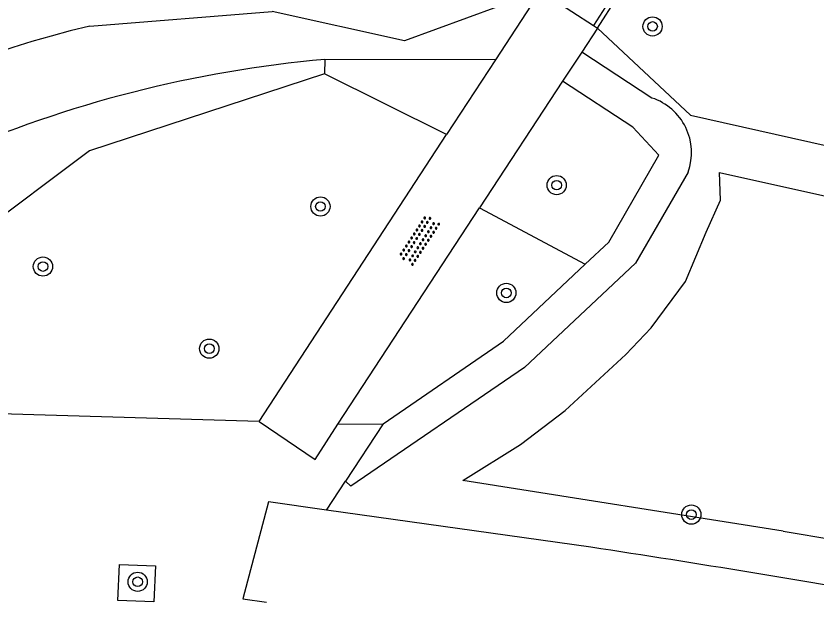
# Model space of a CAD drawing. Extents: x 124000 to 128010, y 398999 to 403000.
# Drawn here: x 127724.24 to 127757.52, y 399357.82 to 399382.21 of the extents above; entities that cross this region are included whole.
import ezdxf

# ---------------------------------------------------------------- set-up
doc = ezdxf.new("R2010")
doc.units = 0
for name, color, linetype in [('gg-knt-BGT kruinlijn', 7, 'Continuous'), ('gg-knt-verharding', 7, 'Continuous'), ('gg-kwrk-kunstwerk', 7, 'Continuous'), ('gt-grn-groengrens', 7, 'Continuous'), ('gt-symb-boom', 7, 'Continuous'), ('gt-symb-overige verharding', 7, 'Continuous')]:
    doc.layers.add(name, color=color, linetype=linetype)

# ---------------------------------------------------------------- blocks, each defined once
blk = doc.blocks.new('gt0-BOOM')
at = {"layer": 'gt-symb-boom'}
for radius in [0.4, 0.2]:
    blk.add_circle((0, 0), radius, dxfattribs=at)
blk = doc.blocks.new('gt0-OVH')
at = {"layer": 'gt-symb-overige verharding'}
for points in [[(-0.972, 0.298), (-0.967, 0.308), (-0.965, 0.319), (-0.966, 0.33), (-0.971, 0.34), (-0.978, 0.348), (-0.988, 0.353), (-0.999, 0.355), (-1.01, 0.354), (-1.02, 0.349), (-1.028, 0.342), (-1.033, 0.332), (-1.035, 0.321), (-1.034, 0.31), (-1.029, 0.3), (-1.022, 0.292), (-1.012, 0.287), (-1.001, 0.285), (-0.99, 0.286), (-0.98, 0.291)], [(-0.772, 0.298), (-0.767, 0.308), (-0.765, 0.319), (-0.766, 0.33), (-0.771, 0.34), (-0.778, 0.348), (-0.788, 0.353), (-0.799, 0.355), (-0.81, 0.354), (-0.82, 0.349), (-0.828, 0.342), (-0.833, 0.332), (-0.835, 0.321), (-0.834, 0.31), (-0.829, 0.3), (-0.822, 0.292), (-0.812, 0.287), (-0.801, 0.285), (-0.79, 0.286), (-0.78, 0.291)], [(-0.572, 0.298), (-0.567, 0.308), (-0.565, 0.319), (-0.566, 0.33), (-0.571, 0.34), (-0.578, 0.348), (-0.588, 0.353), (-0.599, 0.355), (-0.61, 0.354), (-0.62, 0.349), (-0.628, 0.342), (-0.633, 0.332), (-0.635, 0.321), (-0.634, 0.31), (-0.629, 0.3), (-0.622, 0.292), (-0.612, 0.287), (-0.601, 0.285), (-0.59, 0.286), (-0.58, 0.291)], [(-0.372, 0.298), (-0.367, 0.308), (-0.365, 0.319), (-0.366, 0.33), (-0.371, 0.34), (-0.378, 0.348), (-0.388, 0.353), (-0.399, 0.355), (-0.41, 0.354), (-0.42, 0.349), (-0.428, 0.342), (-0.433, 0.332), (-0.435, 0.321), (-0.434, 0.31), (-0.429, 0.3), (-0.422, 0.292), (-0.412, 0.287), (-0.401, 0.285), (-0.39, 0.286), (-0.38, 0.291)], [(-0.172, 0.298), (-0.167, 0.308), (-0.165, 0.319), (-0.166, 0.33), (-0.171, 0.34), (-0.178, 0.348), (-0.188, 0.353), (-0.199, 0.355), (-0.21, 0.354), (-0.22, 0.349), (-0.228, 0.342), (-0.233, 0.332), (-0.235, 0.321), (-0.234, 0.31), (-0.229, 0.3), (-0.222, 0.292), (-0.212, 0.287), (-0.201, 0.285), (-0.19, 0.286), (-0.18, 0.291)], [(0.028, 0.298), (0.033, 0.308), (0.035, 0.319), (0.034, 0.33), (0.029, 0.34), (0.022, 0.348), (0.012, 0.353), (0.001, 0.355), (-0.01, 0.354), (-0.02, 0.349), (-0.028, 0.342), (-0.033, 0.332), (-0.035, 0.321), (-0.034, 0.31), (-0.029, 0.3), (-0.022, 0.292), (-0.012, 0.287), (-0.001, 0.285), (0.01, 0.286), (0.02, 0.291)], [(0.228, 0.298), (0.233, 0.308), (0.235, 0.319), (0.234, 0.33), (0.229, 0.34), (0.222, 0.348), (0.212, 0.353), (0.201, 0.355), (0.19, 0.354), (0.18, 0.349), (0.172, 0.342), (0.167, 0.332), (0.165, 0.321), (0.166, 0.31), (0.171, 0.3), (0.178, 0.292), (0.188, 0.287), (0.199, 0.285), (0.21, 0.286), (0.22, 0.291)], [(0.428, 0.298), (0.433, 0.308), (0.435, 0.319), (0.434, 0.33), (0.429, 0.34), (0.422, 0.348), (0.412, 0.353), (0.401, 0.355), (0.39, 0.354), (0.38, 0.349), (0.372, 0.342), (0.367, 0.332), (0.365, 0.321), (0.366, 0.31), (0.371, 0.3), (0.378, 0.292), (0.388, 0.287), (0.399, 0.285), (0.41, 0.286), (0.42, 0.291)], [(0.628, 0.298), (0.633, 0.308), (0.635, 0.319), (0.634, 0.33), (0.629, 0.34), (0.622, 0.348), (0.612, 0.353), (0.601, 0.355), (0.59, 0.354), (0.58, 0.349), (0.572, 0.342), (0.567, 0.332), (0.565, 0.321), (0.566, 0.31), (0.571, 0.3), (0.578, 0.292), (0.588, 0.287), (0.599, 0.285), (0.61, 0.286), (0.62, 0.291)], [(0.828, 0.298), (0.833, 0.308), (0.835, 0.319), (0.834, 0.33), (0.829, 0.34), (0.822, 0.348), (0.812, 0.353), (0.801, 0.355), (0.79, 0.354), (0.78, 0.349), (0.772, 0.342), (0.767, 0.332), (0.765, 0.321), (0.766, 0.31), (0.771, 0.3), (0.778, 0.292), (0.788, 0.287), (0.799, 0.285), (0.81, 0.286), (0.82, 0.291)], [(1.028, 0.298), (1.033, 0.308), (1.035, 0.319), (1.034, 0.33), (1.029, 0.34), (1.022, 0.348), (1.012, 0.353), (1.001, 0.355), (0.99, 0.354), (0.98, 0.349), (0.972, 0.342), (0.967, 0.332), (0.965, 0.321), (0.966, 0.31), (0.971, 0.3), (0.978, 0.292), (0.988, 0.287), (0.999, 0.285), (1.01, 0.286), (1.02, 0.291)], [(-0.872, 0.106), (-0.867, 0.116), (-0.865, 0.126), (-0.866, 0.137), (-0.871, 0.147), (-0.878, 0.156), (-0.888, 0.161), (-0.899, 0.163), (-0.91, 0.162), (-0.92, 0.157), (-0.928, 0.15), (-0.933, 0.14), (-0.935, 0.129), (-0.934, 0.118), (-0.929, 0.108), (-0.922, 0.1), (-0.912, 0.095), (-0.901, 0.092), (-0.89, 0.094), (-0.88, 0.098)], [(-0.672, 0.106), (-0.667, 0.116), (-0.665, 0.126), (-0.666, 0.137), (-0.671, 0.147), (-0.678, 0.156), (-0.688, 0.161), (-0.699, 0.163), (-0.71, 0.162), (-0.72, 0.157), (-0.728, 0.15), (-0.733, 0.14), (-0.735, 0.129), (-0.734, 0.118), (-0.729, 0.108), (-0.722, 0.1), (-0.712, 0.095), (-0.701, 0.092), (-0.69, 0.094), (-0.68, 0.098)], [(-0.472, 0.106), (-0.467, 0.116), (-0.465, 0.126), (-0.466, 0.137), (-0.471, 0.147), (-0.478, 0.156), (-0.488, 0.161), (-0.499, 0.163), (-0.51, 0.162), (-0.52, 0.157), (-0.528, 0.15), (-0.533, 0.14), (-0.535, 0.129), (-0.534, 0.118), (-0.529, 0.108), (-0.522, 0.1), (-0.512, 0.095), (-0.501, 0.092), (-0.49, 0.094), (-0.48, 0.098)], [(-0.272, 0.106), (-0.267, 0.116), (-0.265, 0.126), (-0.266, 0.137), (-0.271, 0.147), (-0.278, 0.156), (-0.288, 0.161), (-0.299, 0.163), (-0.31, 0.162), (-0.32, 0.157), (-0.328, 0.15), (-0.333, 0.14), (-0.335, 0.129), (-0.334, 0.118), (-0.329, 0.108), (-0.322, 0.1), (-0.312, 0.095), (-0.301, 0.092), (-0.29, 0.094), (-0.28, 0.098)], [(-0.072, 0.106), (-0.067, 0.116), (-0.065, 0.126), (-0.066, 0.137), (-0.071, 0.147), (-0.078, 0.156), (-0.088, 0.161), (-0.099, 0.163), (-0.11, 0.162), (-0.12, 0.157), (-0.128, 0.15), (-0.133, 0.14), (-0.135, 0.129), (-0.134, 0.118), (-0.129, 0.108), (-0.122, 0.1), (-0.112, 0.095), (-0.101, 0.092), (-0.09, 0.094), (-0.08, 0.098)], [(0.128, 0.106), (0.133, 0.116), (0.135, 0.126), (0.134, 0.137), (0.129, 0.147), (0.122, 0.156), (0.112, 0.161), (0.101, 0.163), (0.09, 0.162), (0.08, 0.157), (0.072, 0.15), (0.067, 0.14), (0.065, 0.129), (0.066, 0.118), (0.071, 0.108), (0.078, 0.1), (0.088, 0.095), (0.099, 0.092), (0.11, 0.094), (0.12, 0.098)], [(0.328, 0.106), (0.333, 0.116), (0.335, 0.126), (0.334, 0.137), (0.329, 0.147), (0.322, 0.156), (0.312, 0.161), (0.301, 0.163), (0.29, 0.162), (0.28, 0.157), (0.272, 0.15), (0.267, 0.14), (0.265, 0.129), (0.266, 0.118), (0.271, 0.108), (0.278, 0.1), (0.288, 0.095), (0.299, 0.092), (0.31, 0.094), (0.32, 0.098)], [(0.528, 0.106), (0.533, 0.116), (0.535, 0.126), (0.534, 0.137), (0.529, 0.147), (0.522, 0.156), (0.512, 0.161), (0.501, 0.163), (0.49, 0.162), (0.48, 0.157), (0.472, 0.15), (0.467, 0.14), (0.465, 0.129), (0.466, 0.118), (0.471, 0.108), (0.478, 0.1), (0.488, 0.095), (0.499, 0.092), (0.51, 0.094), (0.52, 0.098)], [(0.728, 0.106), (0.733, 0.116), (0.735, 0.126), (0.734, 0.137), (0.729, 0.147), (0.722, 0.156), (0.712, 0.161), (0.701, 0.163), (0.69, 0.162), (0.68, 0.157), (0.672, 0.15), (0.667, 0.14), (0.665, 0.129), (0.666, 0.118), (0.671, 0.108), (0.678, 0.1), (0.688, 0.095), (0.699, 0.092), (0.71, 0.094), (0.72, 0.098)], [(0.928, 0.106), (0.933, 0.116), (0.935, 0.126), (0.934, 0.137), (0.929, 0.147), (0.922, 0.156), (0.912, 0.161), (0.901, 0.163), (0.89, 0.162), (0.88, 0.157), (0.872, 0.15), (0.867, 0.14), (0.865, 0.129), (0.866, 0.118), (0.871, 0.108), (0.878, 0.1), (0.888, 0.095), (0.899, 0.092), (0.91, 0.094), (0.92, 0.098)], [(-0.972, -0.142), (-0.967, -0.132), (-0.965, -0.121), (-0.966, -0.11), (-0.971, -0.1), (-0.978, -0.092), (-0.988, -0.087), (-0.999, -0.085), (-1.01, -0.086), (-1.02, -0.091), (-1.028, -0.098), (-1.033, -0.108), (-1.035, -0.119), (-1.034, -0.13), (-1.029, -0.14), (-1.022, -0.148), (-1.012, -0.153), (-1.001, -0.155), (-0.99, -0.154), (-0.98, -0.149)], [(-0.872, -0.334), (-0.867, -0.324), (-0.865, -0.314), (-0.866, -0.303), (-0.871, -0.293), (-0.878, -0.284), (-0.888, -0.279), (-0.899, -0.277), (-0.91, -0.278), (-0.92, -0.283), (-0.928, -0.29), (-0.933, -0.3), (-0.935, -0.311), (-0.934, -0.322), (-0.929, -0.332), (-0.922, -0.34), (-0.912, -0.345), (-0.901, -0.348), (-0.89, -0.346), (-0.88, -0.342)], [(-0.772, -0.142), (-0.767, -0.132), (-0.765, -0.121), (-0.766, -0.11), (-0.771, -0.1), (-0.778, -0.092), (-0.788, -0.087), (-0.799, -0.085), (-0.81, -0.086), (-0.82, -0.091), (-0.828, -0.098), (-0.833, -0.108), (-0.835, -0.119), (-0.834, -0.13), (-0.829, -0.14), (-0.822, -0.148), (-0.812, -0.153), (-0.801, -0.155), (-0.79, -0.154), (-0.78, -0.149)], [(-0.672, -0.334), (-0.667, -0.324), (-0.665, -0.314), (-0.666, -0.303), (-0.671, -0.293), (-0.678, -0.284), (-0.688, -0.279), (-0.699, -0.277), (-0.71, -0.278), (-0.72, -0.283), (-0.728, -0.29), (-0.733, -0.3), (-0.735, -0.311), (-0.734, -0.322), (-0.729, -0.332), (-0.722, -0.34), (-0.712, -0.345), (-0.701, -0.348), (-0.69, -0.346), (-0.68, -0.342)], [(-0.572, -0.142), (-0.567, -0.132), (-0.565, -0.121), (-0.566, -0.11), (-0.571, -0.1), (-0.578, -0.092), (-0.588, -0.087), (-0.599, -0.085), (-0.61, -0.086), (-0.62, -0.091), (-0.628, -0.098), (-0.633, -0.108), (-0.635, -0.119), (-0.634, -0.13), (-0.629, -0.14), (-0.622, -0.148), (-0.612, -0.153), (-0.601, -0.155), (-0.59, -0.154), (-0.58, -0.149)], [(-0.472, -0.334), (-0.467, -0.324), (-0.465, -0.314), (-0.466, -0.303), (-0.471, -0.293), (-0.478, -0.284), (-0.488, -0.279), (-0.499, -0.277), (-0.51, -0.278), (-0.52, -0.283), (-0.528, -0.29), (-0.533, -0.3), (-0.535, -0.311), (-0.534, -0.322), (-0.529, -0.332), (-0.522, -0.34), (-0.512, -0.345), (-0.501, -0.348), (-0.49, -0.346), (-0.48, -0.342)], [(-0.372, -0.142), (-0.367, -0.132), (-0.365, -0.121), (-0.366, -0.11), (-0.371, -0.1), (-0.378, -0.092), (-0.388, -0.087), (-0.399, -0.085), (-0.41, -0.086), (-0.42, -0.091), (-0.428, -0.098), (-0.433, -0.108), (-0.435, -0.119), (-0.434, -0.13), (-0.429, -0.14), (-0.422, -0.148), (-0.412, -0.153), (-0.401, -0.155), (-0.39, -0.154), (-0.38, -0.149)], [(-0.272, -0.334), (-0.267, -0.324), (-0.265, -0.314), (-0.266, -0.303), (-0.271, -0.293), (-0.278, -0.284), (-0.288, -0.279), (-0.299, -0.277), (-0.31, -0.278), (-0.32, -0.283), (-0.328, -0.29), (-0.333, -0.3), (-0.335, -0.311), (-0.334, -0.322), (-0.329, -0.332), (-0.322, -0.34), (-0.312, -0.345), (-0.301, -0.348), (-0.29, -0.346), (-0.28, -0.342)], [(-0.172, -0.142), (-0.167, -0.132), (-0.165, -0.121), (-0.166, -0.11), (-0.171, -0.1), (-0.178, -0.092), (-0.188, -0.087), (-0.199, -0.085), (-0.21, -0.086), (-0.22, -0.091), (-0.228, -0.098), (-0.233, -0.108), (-0.235, -0.119), (-0.234, -0.13), (-0.229, -0.14), (-0.222, -0.148), (-0.212, -0.153), (-0.201, -0.155), (-0.19, -0.154), (-0.18, -0.149)], [(-0.072, -0.334), (-0.067, -0.324), (-0.065, -0.314), (-0.066, -0.303), (-0.071, -0.293), (-0.078, -0.284), (-0.088, -0.279), (-0.099, -0.277), (-0.11, -0.278), (-0.12, -0.283), (-0.128, -0.29), (-0.133, -0.3), (-0.135, -0.311), (-0.134, -0.322), (-0.129, -0.332), (-0.122, -0.34), (-0.112, -0.345), (-0.101, -0.348), (-0.09, -0.346), (-0.08, -0.342)], [(0.028, -0.142), (0.033, -0.132), (0.035, -0.121), (0.034, -0.11), (0.029, -0.1), (0.022, -0.092), (0.012, -0.087), (0.001, -0.085), (-0.01, -0.086), (-0.02, -0.091), (-0.028, -0.098), (-0.033, -0.108), (-0.035, -0.119), (-0.034, -0.13), (-0.029, -0.14), (-0.022, -0.148), (-0.012, -0.153), (-0.001, -0.155), (0.01, -0.154), (0.02, -0.149)], [(0.128, -0.334), (0.133, -0.324), (0.135, -0.314), (0.134, -0.303), (0.129, -0.293), (0.122, -0.284), (0.112, -0.279), (0.101, -0.277), (0.09, -0.278), (0.08, -0.283), (0.072, -0.29), (0.067, -0.3), (0.065, -0.311), (0.066, -0.322), (0.071, -0.332), (0.078, -0.34), (0.088, -0.345), (0.099, -0.348), (0.11, -0.346), (0.12, -0.342)], [(0.228, -0.142), (0.233, -0.132), (0.235, -0.121), (0.234, -0.11), (0.229, -0.1), (0.222, -0.092), (0.212, -0.087), (0.201, -0.085), (0.19, -0.086), (0.18, -0.091), (0.172, -0.098), (0.167, -0.108), (0.165, -0.119), (0.166, -0.13), (0.171, -0.14), (0.178, -0.148), (0.188, -0.153), (0.199, -0.155), (0.21, -0.154), (0.22, -0.149)], [(0.328, -0.334), (0.333, -0.324), (0.335, -0.314), (0.334, -0.303), (0.329, -0.293), (0.322, -0.284), (0.312, -0.279), (0.301, -0.277), (0.29, -0.278), (0.28, -0.283), (0.272, -0.29), (0.267, -0.3), (0.265, -0.311), (0.266, -0.322), (0.271, -0.332), (0.278, -0.34), (0.288, -0.345), (0.299, -0.348), (0.31, -0.346), (0.32, -0.342)], [(0.428, -0.142), (0.433, -0.132), (0.435, -0.121), (0.434, -0.11), (0.429, -0.1), (0.422, -0.092), (0.412, -0.087), (0.401, -0.085), (0.39, -0.086), (0.38, -0.091), (0.372, -0.098), (0.367, -0.108), (0.365, -0.119), (0.366, -0.13), (0.371, -0.14), (0.378, -0.148), (0.388, -0.153), (0.399, -0.155), (0.41, -0.154), (0.42, -0.149)], [(0.528, -0.334), (0.533, -0.324), (0.535, -0.314), (0.534, -0.303), (0.529, -0.293), (0.522, -0.284), (0.512, -0.279), (0.501, -0.277), (0.49, -0.278), (0.48, -0.283), (0.472, -0.29), (0.467, -0.3), (0.465, -0.311), (0.466, -0.322), (0.471, -0.332), (0.478, -0.34), (0.488, -0.345), (0.499, -0.348), (0.51, -0.346), (0.52, -0.342)], [(0.628, -0.142), (0.633, -0.132), (0.635, -0.121), (0.634, -0.11), (0.629, -0.1), (0.622, -0.092), (0.612, -0.087), (0.601, -0.085), (0.59, -0.086), (0.58, -0.091), (0.572, -0.098), (0.567, -0.108), (0.565, -0.119), (0.566, -0.13), (0.571, -0.14), (0.578, -0.148), (0.588, -0.153), (0.599, -0.155), (0.61, -0.154), (0.62, -0.149)], [(0.728, -0.334), (0.733, -0.324), (0.735, -0.314), (0.734, -0.303), (0.729, -0.293), (0.722, -0.284), (0.712, -0.279), (0.701, -0.277), (0.69, -0.278), (0.68, -0.283), (0.672, -0.29), (0.667, -0.3), (0.665, -0.311), (0.666, -0.322), (0.671, -0.332), (0.678, -0.34), (0.688, -0.345), (0.699, -0.348), (0.71, -0.346), (0.72, -0.342)], [(0.828, -0.142), (0.833, -0.132), (0.835, -0.121), (0.834, -0.11), (0.829, -0.1), (0.822, -0.092), (0.812, -0.087), (0.801, -0.085), (0.79, -0.086), (0.78, -0.091), (0.772, -0.098), (0.767, -0.108), (0.765, -0.119), (0.766, -0.13), (0.771, -0.14), (0.778, -0.148), (0.788, -0.153), (0.799, -0.155), (0.81, -0.154), (0.82, -0.149)], [(0.928, -0.334), (0.933, -0.324), (0.935, -0.314), (0.934, -0.303), (0.929, -0.293), (0.922, -0.284), (0.912, -0.279), (0.901, -0.277), (0.89, -0.278), (0.88, -0.283), (0.872, -0.29), (0.867, -0.3), (0.865, -0.311), (0.866, -0.322), (0.871, -0.332), (0.878, -0.34), (0.888, -0.345), (0.899, -0.348), (0.91, -0.346), (0.92, -0.342)], [(1.028, -0.142), (1.033, -0.132), (1.035, -0.121), (1.034, -0.11), (1.029, -0.1), (1.022, -0.092), (1.012, -0.087), (1.001, -0.085), (0.99, -0.086), (0.98, -0.091), (0.972, -0.098), (0.967, -0.108), (0.965, -0.119), (0.966, -0.13), (0.971, -0.14), (0.978, -0.148), (0.988, -0.153), (0.999, -0.155), (1.01, -0.154), (1.02, -0.149)]]:
    blk.add_lwpolyline(points, close=True, dxfattribs=at)

msp = doc.modelspace()

# ---------------------------------------------------------------- linework, layer by layer
at = {"layer": 'gg-knt-BGT kruinlijn'}
for points in [[(127744.272, 399382.59), (127740.397, 399381.168), (127734.893, 399382.399)], [(127748.425, 399381.7), (127752.3, 399378.075), (127811.763, 399364.736)]]:
    msp.add_lwpolyline(points, dxfattribs=at)
at = {"layer": 'gg-knt-verharding'}
for p, q in [((127746.044, 399383.24), (127744.182, 399380.388)), ((127746.221, 399383.144), (127748.261, 399381.804)), ((127748.425, 399381.7), (127747.774, 399380.706)), ((127747.774, 399380.706), (127746.98, 399379.493)), ((127744.182, 399380.388), (127742.148, 399377.273)), ((127746.98, 399379.493), (127743.525, 399374.218)), ((127734.352, 399365.332), (127742.148, 399377.273)), ((127737.63, 399365.217), (127743.525, 399374.218)), ((127737.63, 399365.217), (127739.512, 399365.229)), ((127739.512, 399365.229), (127737.943, 399362.847)), ((127737.153, 399361.646), (127737.943, 399362.847)), ((127748.151, 399360.103), (127737.153, 399361.646))]:
    msp.add_line(p, q, dxfattribs=at)
for points in [[(127734.352, 399365.332), (127721.69, 399365.708), (127721.661, 399363.612)], [(127734.352, 399365.332), (127736.677, 399363.757), (127737.63, 399365.217)], [(127737.153, 399361.646), (127734.747, 399361.984), (127733.673, 399357.954), (127734.664, 399357.82)], [(127728.539, 399359.382), (127730.037, 399359.319), (127729.975, 399357.821), (127728.476, 399357.883), (127728.539, 399359.382)]]:
    msp.add_lwpolyline(points, dxfattribs=at)
msp.add_arc((127632.66, 398610.292), 758.653, 80.225812, 81.243712, dxfattribs=at)
at = {"layer": 'gg-kwrk-kunstwerk'}
for p, q in [((127749.512, 399383.748), (127748.261, 399381.804)), ((127748.425, 399381.7), (127749.68, 399383.638)), ((127748.261, 399381.804), (127748.425, 399381.7))]:
    msp.add_line(p, q, dxfattribs=at)
at = {"layer": 'gt-grn-groengrens'}
for p, q in [((127727.303, 399381.78), (127734.893, 399382.399)), ((127750.698, 399378.792), (127747.774, 399380.706)), ((127737.086, 399380.396), (127737.067, 399379.801)), ((127744.182, 399380.388), (127737.086, 399380.396)), ((127742.148, 399377.273), (127737.067, 399379.801)), ((127743.525, 399374.218), (127747.917, 399371.873)), ((127756.156, 399360.773), (127764.625, 399359.34))]:
    msp.add_line(p, q, dxfattribs=at)
for points in [[(127737.067, 399379.801), (127727.289, 399376.592), (127722.556, 399373.039), (127718.982, 399371.389), (127717.145, 399369.091), (127717.366, 399364.125)], [(127747.917, 399371.873), (127748.898, 399372.795), (127750.984, 399376.411), (127749.904, 399377.579), (127746.98, 399379.493)], [(127752.197, 399375.711), (127750.007, 399371.916), (127745.4, 399367.585), (127738.173, 399362.637), (127737.943, 399362.847)], [(127756.156, 399360.773), (127742.823, 399362.875), (127745.228, 399364.373), (127747.081, 399365.793), (127749.604, 399368.119), (127750.668, 399369.223), (127752.087, 399371.155), (127752.954, 399373.206), (127753.546, 399374.546), (127753.506, 399375.69), (127773.019, 399371.352), (127811.418, 399362.668)], [(127739.512, 399365.229), (127744.52, 399368.679), (127747.917, 399371.873)]]:
    msp.add_lwpolyline(points, dxfattribs=at)
for centre, radius, start, end in [((127736.731, 399341.414), 41.453, 103.1458, 139.6506), ((127741.45, 399330.753), 49.835, 95.0241, 132.2967), ((127749.958, 399376.527), 2.383, 339.9809, 71.9078)]:
    msp.add_arc(centre, radius, start, end, dxfattribs=at)

# ---------------------------------------------------------------- block references
at = {"layer": 'gt-symb-boom'}
for p in [(127750.722, 399381.771), (127746.731, 399375.167), (127736.903, 399374.279), (127725.357, 399371.78), (127744.638, 399370.682), (127732.278, 399368.364), (127752.336, 399361.458), (127729.299, 399358.661)]:
    msp.add_blockref('gt0-BOOM', p, dxfattribs=at)
at = {"layer": 'gt-symb-overige verharding', "rotation": -123.16559931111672}
msp.add_blockref('gt0-OVH', (127741.012, 399372.881), dxfattribs=at)

doc.saveas('drawing.dxf')
